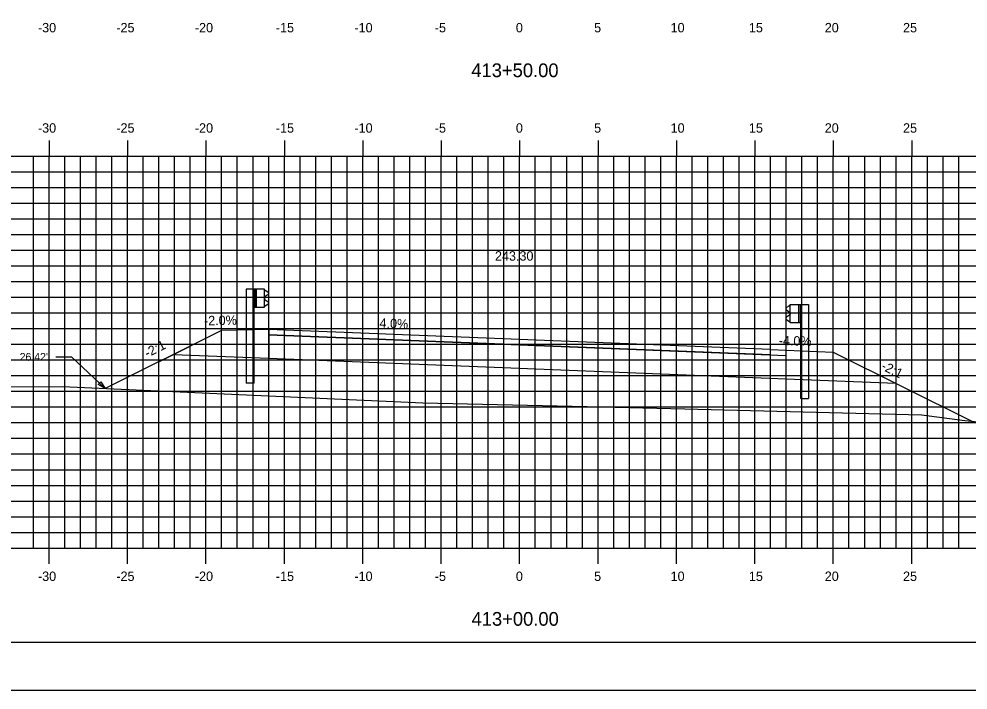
# Model space of a CAD drawing. Extents: x 1160718 to 1173142, y 616002 to 617630.
# Drawn here: x 1168156.4 to 1168216.9, y 616613.9 to 616656.7 of the extents above; entities that cross this region are included whole.
import ezdxf

# ---------------------------------------------------------------- set-up
doc = ezdxf.new("R2010")
doc.units = 0
for name, color, linetype in [('ANNOTATION', 7, 'Continuous'), ('BORDER', 7, 'Continuous'), ('D_Guardrail_Beam_Lt', 7, 'Continuous'), ('D_Guardrail_Beam_Rt', 7, 'Continuous'), ('D_Roadway_Centerline', 7, 'Continuous'), ('D_Roadway_Centerline_Text', 7, 'Continuous'), ('D_Roadway_Edge_Shoulder', 7, 'Continuous'), ('D_Roadway_Edge_TW', 7, 'Continuous'), ('D_Roadway_Pavement', 7, 'Continuous'), ('D_Roadway_SlopeLines', 7, 'Continuous'), ('D_Roadway_SubGrade', 7, 'Continuous'), ('H_V ANNOTATION', 7, 'Continuous'), ('MAJOR', 7, 'Continuous'), ('MINOR', 7, 'Continuous'), ('PLOT BOUNDARY', 7, 'Continuous'), ('S_Roadway_Centerline', 7, 'Continuous'), ('SHADING', 7, 'Continuous')]:
    doc.layers.add(name, color=color, linetype=linetype)

msp = doc.modelspace()

# ---------------------------------------------------------------- linework, layer by layer
at = {"layer": 'ANNOTATION'}
for p, q in [((1168158.773, 616635.125), (1168159.773, 616635.125)), ((1168161.923, 616633.102), (1168159.773, 616635.125)), ((1168204.342, 616635.591), (1168208.338, 616635.431))]:
    msp.add_line(p, q, dxfattribs=at)
msp.add_lwpolyline([(1168161.645, 616633.536), (1168161.923, 616633.102), (1168161.474, 616633.354)], close=True, dxfattribs=at)
at = {"layer": 'BORDER'}
msp.add_line((1168113.342, 616616.928), (1168273.342, 616616.928), dxfattribs=at)
at = {"layer": 'D_Guardrail_Beam_Lt'}
for p, q in [((1168170.914, 616639.453), (1168170.914, 616633.453)), ((1168171.385, 616639.453), (1168170.914, 616639.453)), ((1168172.073, 616639.453), (1168171.385, 616639.453)), ((1168171.385, 616639.453), (1168171.385, 616638.287)), ((1168171.448, 616639.453), (1168171.448, 616638.287)), ((1168171.552, 616639.453), (1168171.552, 616638.287)), ((1168172.073, 616638.287), (1168172.073, 616639.453)), ((1168172.073, 616639.37), (1168172.147, 616639.355)), ((1168172.077, 616638.905), (1168172.077, 616638.835)), ((1168172.306, 616639.106), (1168172.111, 616638.97)), ((1168172.111, 616638.771), (1168172.306, 616638.634)), ((1168172.163, 616639.349), (1168172.306, 616639.249)), ((1168171.385, 616638.287), (1168172.073, 616638.287)), ((1168171.406, 616633.453), (1168171.406, 616638.287)), ((1168172.147, 616638.385), (1168172.073, 616638.37)), ((1168172.306, 616638.491), (1168172.163, 616638.391)), ((1168171.406, 616633.453), (1168170.914, 616633.453))]:
    msp.add_line(p, q, dxfattribs=at)
for centre, major_axis, start_param, end_param in [((1168172.139, 616639.315), (0.0417, 0), 0.959931, 1.376053), ((1168172.156, 616638.905), (-0.0789, 0), 5.323254, 6.283185), ((1168172.156, 616638.835), (-0.0789, 0), 6.283185, 7.243116), ((1168172.256, 616639.177), (0.0877, 0), 5.323254, 7.243116), ((1168172.139, 616638.425), (0.0417, 0), 4.907132, 5.323254), ((1168172.256, 616638.563), (0.0877, 0), 5.323254, 7.243116)]:
    msp.add_ellipse(centre, major_axis=major_axis, ratio=0.995501, start_param=start_param, end_param=end_param, dxfattribs=at)
at = {"layer": 'D_Guardrail_Beam_Rt'}
for p, q in [((1168205.505, 616638.366), (1168205.361, 616638.266)), ((1168205.595, 616638.387), (1168205.521, 616638.372)), ((1168205.595, 616638.47), (1168206.282, 616638.47)), ((1168205.595, 616637.304), (1168205.595, 616638.47)), ((1168206.116, 616638.47), (1168206.116, 616637.304)), ((1168206.22, 616638.47), (1168206.22, 616637.304)), ((1168206.282, 616638.47), (1168206.753, 616638.47)), ((1168206.282, 616638.47), (1168206.282, 616637.304)), ((1168206.753, 616638.47), (1168206.753, 616632.47)), ((1168205.361, 616638.123), (1168205.557, 616637.986)), ((1168205.557, 616637.787), (1168205.361, 616637.651)), ((1168205.59, 616637.922), (1168205.59, 616637.852)), ((1168205.361, 616637.508), (1168205.505, 616637.408)), ((1168205.521, 616637.402), (1168205.595, 616637.387)), ((1168206.282, 616637.304), (1168205.595, 616637.304)), ((1168206.261, 616632.47), (1168206.261, 616637.304)), ((1168206.261, 616632.47), (1168206.753, 616632.47))]:
    msp.add_line(p, q, dxfattribs=at)
for centre, major_axis, start_param, end_param in [((1168205.412, 616638.194), (-0.0877, 0), 5.323254, 7.243116), ((1168205.529, 616638.332), (-0.0417, 0), 4.907132, 5.323254), ((1168205.412, 616637.58), (-0.0877, 0), 5.323254, 7.243116), ((1168205.511, 616637.922), (0.0789, 0), 0, 0.959931), ((1168205.511, 616637.852), (0.0789, 0), 5.323254, 6.283185), ((1168205.529, 616637.442), (-0.0417, 0), 0.959931, 1.376053)]:
    msp.add_ellipse(centre, major_axis=major_axis, ratio=0.995501, start_param=start_param, end_param=end_param, dxfattribs=at)
at = {"layer": 'D_Roadway_Edge_Shoulder'}
msp.add_lwpolyline([(1168172.342, 616636.871), (1168172.342, 616636.538)], dxfattribs=at)
at = {"layer": 'D_Roadway_Edge_TW'}
for p, q in [((1168188.342, 616636.231), (1168172.342, 616636.871)), ((1168172.342, 616636.871), (1168172.342, 616636.538)), ((1168172.342, 616636.538), (1168188.342, 616635.898)), ((1168204.342, 616635.591), (1168188.342, 616636.231)), ((1168188.342, 616635.898), (1168205.342, 616635.218))]:
    msp.add_line(p, q, dxfattribs=at)
at = {"layer": 'D_Roadway_Pavement'}
for points in [[(1168172.342, 616636.538), (1168172.342, 616636.538), (1168188.342, 616635.898), (1168204.342, 616635.258), (1168204.342, 616635.258), (1168188.342, 616635.898)], [(1168204.342, 616635.258), (1168204.342, 616635.258), (1168188.342, 616635.898), (1168172.342, 616636.538), (1168172.342, 616636.538), (1168188.342, 616635.898)]]:
    msp.add_lwpolyline(points, close=True, dxfattribs=at)
for points in [[(1168172.342, 616636.538), (1168172.342, 616636.538)], [(1168172.342, 616636.538), (1168172.342, 616636.538)], [(1168204.342, 616635.258), (1168204.342, 616635.258)], [(1168204.342, 616635.258), (1168204.342, 616635.258)]]:
    msp.add_lwpolyline(points, dxfattribs=at)
at = {"layer": 'D_Roadway_SlopeLines'}
for points in [[(1168169.342, 616636.811), (1168161.923, 616633.102)], [(1168208.342, 616635.431), (1168217.178, 616631.013)]]:
    msp.add_lwpolyline(points, dxfattribs=at)
at = {"layer": 'D_Roadway_SubGrade'}
for p, q in [((1168169.342, 616636.811), (1168165.354, 616634.817)), ((1168172.342, 616636.871), (1168169.342, 616636.811)), ((1168172.342, 616635.038), (1168172.342, 616636.871)), ((1168188.342, 616635.898), (1168172.342, 616636.538)), ((1168172.342, 616636.538), (1168172.342, 616635.038)), ((1168204.342, 616635.258), (1168188.342, 616635.898)), ((1168205.342, 616633.718), (1168205.342, 616635.551))]:
    msp.add_line(p, q, dxfattribs=at)
at = {"layer": 'MAJOR'}
for p, q in [((1168158.342, 616648.93), (1168158.342, 616647.928)), ((1168163.342, 616648.93), (1168163.342, 616647.928)), ((1168168.342, 616648.93), (1168168.342, 616647.928)), ((1168173.342, 616648.93), (1168173.342, 616647.928)), ((1168178.342, 616648.93), (1168178.342, 616647.928)), ((1168183.342, 616648.93), (1168183.342, 616647.928)), ((1168188.342, 616648.93), (1168188.342, 616647.928)), ((1168193.342, 616648.93), (1168193.342, 616647.928)), ((1168198.342, 616648.93), (1168198.342, 616647.928)), ((1168203.342, 616648.93), (1168203.342, 616647.928)), ((1168208.342, 616648.93), (1168208.342, 616647.928)), ((1168213.342, 616648.93), (1168213.342, 616647.928)), ((1168118.342, 616647.928), (1168258.342, 616647.928)), ((1168118.342, 616647.928), (1168258.342, 616647.928)), ((1168158.342, 616622.928), (1168158.342, 616647.928)), ((1168163.342, 616622.928), (1168163.342, 616647.928)), ((1168168.342, 616622.928), (1168168.342, 616647.928)), ((1168173.342, 616622.928), (1168173.342, 616647.928)), ((1168178.342, 616622.928), (1168178.342, 616647.928)), ((1168183.342, 616622.928), (1168183.342, 616647.928)), ((1168188.342, 616622.928), (1168188.342, 616647.928)), ((1168193.342, 616622.928), (1168193.342, 616647.928)), ((1168198.342, 616622.928), (1168198.342, 616647.928)), ((1168203.342, 616622.928), (1168203.342, 616647.928)), ((1168208.342, 616622.928), (1168208.342, 616647.928)), ((1168213.342, 616622.928), (1168213.342, 616647.928)), ((1168118.342, 616642.928), (1168258.342, 616642.928)), ((1168118.342, 616637.928), (1168258.342, 616637.928)), ((1168118.342, 616632.928), (1168258.342, 616632.928)), ((1168118.342, 616627.928), (1168258.342, 616627.928)), ((1168118.342, 616622.928), (1168258.342, 616622.928)), ((1168118.342, 616622.928), (1168258.342, 616622.928)), ((1168158.342, 616621.926), (1168158.342, 616622.928)), ((1168163.342, 616621.926), (1168163.342, 616622.928)), ((1168168.342, 616621.926), (1168168.342, 616622.928)), ((1168173.342, 616621.926), (1168173.342, 616622.928)), ((1168178.342, 616621.926), (1168178.342, 616622.928)), ((1168183.342, 616621.926), (1168183.342, 616622.928)), ((1168188.342, 616621.926), (1168188.342, 616622.928)), ((1168193.342, 616621.926), (1168193.342, 616622.928)), ((1168198.342, 616621.926), (1168198.342, 616622.928)), ((1168203.342, 616621.926), (1168203.342, 616622.928)), ((1168208.342, 616621.926), (1168208.342, 616622.928)), ((1168213.342, 616621.926), (1168213.342, 616622.928))]:
    msp.add_line(p, q, dxfattribs=at)
at = {"layer": 'MINOR'}
for p, q in [((1168157.342, 616622.928), (1168157.342, 616647.928)), ((1168159.342, 616622.928), (1168159.342, 616647.928)), ((1168160.342, 616622.928), (1168160.342, 616647.928)), ((1168161.342, 616622.928), (1168161.342, 616647.928)), ((1168162.342, 616622.928), (1168162.342, 616647.928)), ((1168164.342, 616622.928), (1168164.342, 616647.928)), ((1168165.342, 616622.928), (1168165.342, 616647.928)), ((1168166.342, 616622.928), (1168166.342, 616647.928)), ((1168167.342, 616622.928), (1168167.342, 616647.928)), ((1168169.342, 616622.928), (1168169.342, 616647.928)), ((1168170.342, 616622.928), (1168170.342, 616647.928)), ((1168171.342, 616622.928), (1168171.342, 616647.928)), ((1168172.342, 616622.928), (1168172.342, 616647.928)), ((1168174.342, 616622.928), (1168174.342, 616647.928)), ((1168175.342, 616622.928), (1168175.342, 616647.928)), ((1168176.342, 616622.928), (1168176.342, 616647.928)), ((1168177.342, 616622.928), (1168177.342, 616647.928)), ((1168179.342, 616622.928), (1168179.342, 616647.928)), ((1168180.342, 616622.928), (1168180.342, 616647.928)), ((1168181.342, 616622.928), (1168181.342, 616647.928)), ((1168182.342, 616622.928), (1168182.342, 616647.928)), ((1168184.342, 616622.928), (1168184.342, 616647.928)), ((1168185.342, 616622.928), (1168185.342, 616647.928)), ((1168186.342, 616622.928), (1168186.342, 616647.928)), ((1168187.342, 616622.928), (1168187.342, 616647.928)), ((1168189.342, 616622.928), (1168189.342, 616647.928)), ((1168190.342, 616622.928), (1168190.342, 616647.928)), ((1168191.342, 616622.928), (1168191.342, 616647.928)), ((1168192.342, 616622.928), (1168192.342, 616647.928)), ((1168194.342, 616622.928), (1168194.342, 616647.928)), ((1168195.342, 616622.928), (1168195.342, 616647.928)), ((1168196.342, 616622.928), (1168196.342, 616647.928)), ((1168197.342, 616622.928), (1168197.342, 616647.928)), ((1168199.342, 616622.928), (1168199.342, 616647.928)), ((1168200.342, 616622.928), (1168200.342, 616647.928)), ((1168201.342, 616622.928), (1168201.342, 616647.928)), ((1168202.342, 616622.928), (1168202.342, 616647.928)), ((1168204.342, 616622.928), (1168204.342, 616647.928)), ((1168205.342, 616622.928), (1168205.342, 616647.928)), ((1168206.342, 616622.928), (1168206.342, 616647.928)), ((1168207.342, 616622.928), (1168207.342, 616647.928)), ((1168209.342, 616622.928), (1168209.342, 616647.928)), ((1168210.342, 616622.928), (1168210.342, 616647.928)), ((1168211.342, 616622.928), (1168211.342, 616647.928)), ((1168212.342, 616622.928), (1168212.342, 616647.928)), ((1168214.342, 616622.928), (1168214.342, 616647.928)), ((1168215.342, 616622.928), (1168215.342, 616647.928)), ((1168216.342, 616622.928), (1168216.342, 616647.928)), ((1168118.342, 616646.928), (1168258.342, 616646.928)), ((1168118.342, 616645.928), (1168258.342, 616645.928)), ((1168118.342, 616644.928), (1168258.342, 616644.928)), ((1168118.342, 616643.928), (1168258.342, 616643.928)), ((1168118.342, 616641.928), (1168258.342, 616641.928)), ((1168118.342, 616640.928), (1168258.342, 616640.928)), ((1168118.342, 616639.928), (1168258.342, 616639.928)), ((1168118.342, 616638.928), (1168258.342, 616638.928)), ((1168118.342, 616636.928), (1168258.342, 616636.928)), ((1168118.342, 616635.928), (1168258.342, 616635.928)), ((1168118.342, 616634.928), (1168258.342, 616634.928)), ((1168118.342, 616633.928), (1168258.342, 616633.928)), ((1168118.342, 616631.928), (1168258.342, 616631.928)), ((1168118.342, 616630.928), (1168258.342, 616630.928)), ((1168118.342, 616629.928), (1168258.342, 616629.928)), ((1168118.342, 616628.928), (1168258.342, 616628.928)), ((1168118.342, 616626.928), (1168258.342, 616626.928)), ((1168118.342, 616625.928), (1168258.342, 616625.928)), ((1168118.342, 616624.928), (1168258.342, 616624.928)), ((1168118.342, 616623.928), (1168258.342, 616623.928))]:
    msp.add_line(p, q, dxfattribs=at)
at = {"layer": 'PLOT BOUNDARY'}
msp.add_lwpolyline([(1168105.248, 616613.869), (1168275.248, 616613.869), (1168275.248, 616723.869), (1168105.248, 616723.869)], close=True, dxfattribs=at)
at = {"layer": 'S_Roadway_Centerline'}
msp.add_lwpolyline([(1168118.342, 616633.332), (1168134.573, 616633.435), (1168147.641, 616633.208), (1168159.205, 616633.225), (1168182.173, 616632.186), (1168192.644, 616631.958), (1168198.869, 616631.81), (1168213.97, 616631.43), (1168216.719, 616631.061), (1168224.078, 616630.289), (1168240.542, 616635.304), (1168244.13, 616636.394), (1168245.24, 616636.638), (1168245.834, 616636.757), (1168245.943, 616636.777), (1168247.768, 616637.154), (1168249.1, 616637.205), (1168252.252, 616637.334), (1168256.451, 616637.345), (1168257.292, 616637.348), (1168258.342, 616637.336)], dxfattribs=at)
at = {"layer": 'SHADING'}
msp.add_lwpolyline([(1168166.28, 616635.28), (1168172.342, 616635.038), (1168205.342, 616633.718), (1168212.327, 616633.438)], dxfattribs=at)

# ---------------------------------------------------------------- texts
at = {"layer": 'ANNOTATION'}
for s, rotation, p in [('-2.0%', 1.14576, (1168168.221, 616637.132)), ('4.0%', 357.70939, (1168179.398, 616636.99)), ('-4.0%', 358.85424, (1168204.857, 616635.867)), ('-2:1', 26.56505, (1168164.604, 616635.06)), ('-2:1', 333.43495, (1168211.349, 616634.351))]:
    msp.add_text(s, height=0.6, rotation=rotation, dxfattribs=at).set_placement(p)
msp.add_text("26.42' ", height=0.5, dxfattribs=at).set_placement((1168156.465, 616634.875))
at = {"layer": 'D_Roadway_Centerline'}
for s, p in [('C', (1168188.336, 616636.231)), ('L', (1168188.342, 616636.224))]:
    msp.add_text(s, height=0.0146, dxfattribs=at).set_placement(p)
at = {"layer": 'D_Roadway_Centerline_Text'}
msp.add_text('243.30', height=0.6, dxfattribs=at).set_placement((1168186.768, 616641.263))
at = {"layer": 'H_V ANNOTATION'}
for s, height, p in [('-30', 0.6, (1168157.63, 616655.828)), ('-25', 0.6, (1168162.627, 616655.828)), ('-20', 0.6, (1168167.635, 616655.828)), ('-15', 0.6, (1168172.798, 616655.828)), ('-10', 0.6, (1168177.806, 616655.828)), ('-5', 0.6, (1168182.932, 616655.828)), ('0', 0.6, (1168188.101, 616655.828)), ('5', 0.6, (1168193.093, 616655.828)), ('10', 0.6, (1168197.967, 616655.828)), ('15', 0.6, (1168202.959, 616655.828)), ('20', 0.6, (1168207.796, 616655.828)), ('25', 0.6, (1168212.788, 616655.828)), ('413+50.00', 0.875, (1168185.26, 616652.971)), ('-30', 0.6, (1168157.63, 616649.428)), ('-25', 0.6, (1168162.627, 616649.428)), ('-20', 0.6, (1168167.635, 616649.428)), ('-15', 0.6, (1168172.798, 616649.428)), ('-10', 0.6, (1168177.806, 616649.428)), ('-5', 0.6, (1168182.932, 616649.428)), ('0', 0.6, (1168188.101, 616649.428)), ('5', 0.6, (1168193.093, 616649.428)), ('10', 0.6, (1168197.967, 616649.428)), ('15', 0.6, (1168202.959, 616649.428)), ('20', 0.6, (1168207.796, 616649.428)), ('25', 0.6, (1168212.788, 616649.428)), ('-30', 0.6, (1168157.63, 616620.828)), ('-25', 0.6, (1168162.627, 616620.828)), ('-20', 0.6, (1168167.635, 616620.828)), ('-15', 0.6, (1168172.798, 616620.828)), ('-10', 0.6, (1168177.806, 616620.828)), ('-5', 0.6, (1168182.932, 616620.828)), ('0', 0.6, (1168188.101, 616620.828)), ('5', 0.6, (1168193.093, 616620.828)), ('10', 0.6, (1168197.967, 616620.828)), ('15', 0.6, (1168202.959, 616620.828)), ('20', 0.6, (1168207.796, 616620.828)), ('25', 0.6, (1168212.788, 616620.828)), ('413+00.00', 0.875, (1168185.275, 616617.971))]:
    msp.add_text(s, height=height, dxfattribs=at).set_placement(p)

doc.saveas('drawing.dxf')
